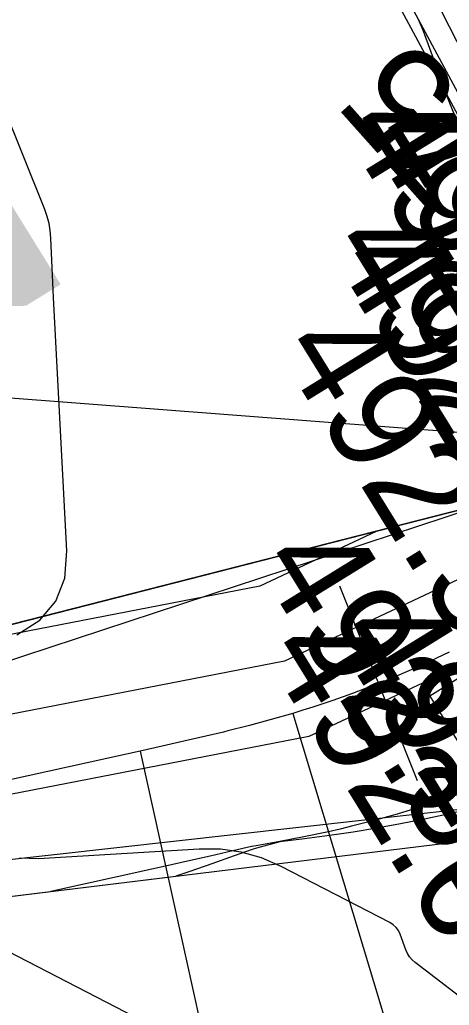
# Model space of a CAD drawing. Extents: x -636600 to -628587, y -1090963 to -1085869.
# Drawn here: x -629311.13 to -629302.94, y -1085989.59 to -1085970.78 of the extents above; entities that cross this region are included whole.
import ezdxf

# ---------------------------------------------------------------- set-up
doc = ezdxf.new("R2010")
doc.units = 0
for name, color, linetype in [('01_OBVOD PÚ', 7, 'Continuous'), ('01_PARCELY_NÁVRH_PC', 7, 'Continuous'), ('03_PC_OBJEKTY_STAV', 7, 'Continuous'), ('07_OCH_P A POPISY TI', 7, 'Continuous'), ('07_VODOVOD', 7, 'Continuous'), ('23', 7, 'Continuous'), ('40', 7, 'Continuous'), ('41', 7, 'Continuous'), ('52', 7, 'Continuous'), ('53', 7, 'Continuous'), ('Ex_Major Contours', 7, 'Continuous'), ('Ex_Minor Contours', 7, 'Continuous'), ('HEKTOMETRY100', 7, 'Continuous'), ('HL_BODY', 7, 'Continuous'), ('koty_vše', 7, 'Continuous'), ('POLOMERY', 7, 'Continuous'), ('situace_osa', 7, 'Continuous'), ('situace_těleso', 7, 'Continuous'), ('situace_vozovka', 7, 'Continuous')]:
    doc.layers.add(name, color=color, linetype=linetype)

msp = doc.modelspace()

# ---------------------------------------------------------------- linework, layer by layer
at = {"layer": '01_OBVOD PÚ'}
msp.add_lwpolyline([(-629155.01, -1085907.367), (-629156.256, -1085907.727), (-629165.804, -1085910.346), (-629173.347, -1085912.35), (-629177.805, -1085913.411), (-629195.991, -1085915.596), (-629203.29, -1085916.168), (-629208.252, -1085915.919), (-629220.17, -1085915.312), (-629224.699, -1085915.078), (-629231.201, -1085923.503), (-629240.071, -1085935.001), (-629245.493, -1085941.466), (-629252.697, -1085948.984), (-629257.046, -1085952.941), (-629267.93, -1085960.629), (-629269.557, -1085961.458), (-629278.874, -1085966.203), (-629292.164, -1085971.594), (-629296.97, -1085973.575), (-629300.843, -1085975.792), (-629302.092, -1085979.972), (-629318.438, -1085984.147)], dxfattribs=at)
at = {"layer": '01_PARCELY_NÁVRH_PC'}
msp.add_lwpolyline([(-629316.364, -1085988.132), (-629296.619, -1085985.712), (-629293.491, -1085977.856), (-629280.741, -1085972.694), (-629268.115, -1085966.609), (-629260.726, -1085963.048), (-629250.835, -1085955.574), (-629239.092, -1085942.609), (-629224.409, -1085923.812), (-629231.201, -1085923.503), (-629240.071, -1085935.001), (-629245.493, -1085941.466), (-629252.697, -1085948.984), (-629257.046, -1085952.941), (-629267.93, -1085960.629), (-629269.557, -1085961.458), (-629278.874, -1085966.203), (-629292.164, -1085971.594), (-629296.97, -1085973.575), (-629300.843, -1085975.792), (-629302.092, -1085979.972), (-629318.438, -1085984.147)], dxfattribs=at)
at = {"layer": '07_OCH_P A POPISY TI'}
for points in [[(-629295.678, -1085979.789), (-629305.614, -1085984.463), (-629337.631, -1085990.68), (-629358.03, -1085995.225), (-629365.279, -1085996.178), (-629383.858, -1085995.443), (-629407.935, -1085997.441), (-629439.803, -1086001.3)], [(-629304.332, -1085980.545), (-629306.553, -1085981.589), (-629314.354, -1085983.104)]]:
    msp.add_lwpolyline(points, dxfattribs=at)
at = {"layer": '07_VODOVOD'}
msp.add_lwpolyline([(-629294.765, -1085977.701), (-629306.083, -1085983.026), (-629337.937, -1085989.211), (-629358.291, -1085993.747), (-629365.347, -1085994.674), (-629383.891, -1085993.941), (-629408.087, -1085995.948), (-629440.011, -1085999.814)], dxfattribs=at)
at = {"layer": '23'}
for p, q in [((-629306.973, -1085964.766), (-629301.014, -1085975.895)), ((-629306.797, -1085964.671), (-629300.838, -1085975.8)), ((-629302.092, -1085979.972), (-629316.498, -1085983.653))]:
    msp.add_line(p, q, dxfattribs=at)
at = {"layer": '40'}
for p, q in [((-629316.336, -1085984.658), (-629302.092, -1085979.972)), ((-629302.33, -1085985.809), (-629316.622, -1085987.41))]:
    msp.add_line(p, q, dxfattribs=at)
at = {"layer": '41'}
msp.add_line((-629300.377, -1085975.938), (-629306.174, -1085964.557), dxfattribs=at)
at = {"layer": '52'}
msp.add_lwpolyline([(-629303.312, -1085983.688), (-629302.786, -1085984.539), (-629301.935, -1085984.013), (-629302.461, -1085983.162)], close=True, dxfattribs=at)
at = {"layer": '53'}
msp.add_line((-629287.29, -1085979.843), (-629318.944, -1085977.422), dxfattribs=at)
at = {"layer": 'Ex_Major Contours'}
msp.add_lwpolyline([(-629303.539, -1085970.754), (-629303.493, -1085970.857), (-629303.449, -1085970.96), (-629303.409, -1085971.065), (-629303.218, -1085971.585), (-629303.197, -1085971.642), (-629303.177, -1085971.699), (-629303.156, -1085971.756), (-629303.136, -1085971.814), (-629303.055, -1085972.043), (-629303.035, -1085972.101), (-629303.014, -1085972.158), (-629302.992, -1085972.215), (-629302.97, -1085972.271), (-629301.72, -1085975.404)], dxfattribs=at)
at = {"layer": 'Ex_Minor Contours'}
for points in [[(-629311.187, -1085982.519), (-629310.747, -1085982.238), (-629310.441, -1085981.878), (-629310.27, -1085981.437), (-629310.232, -1085980.917), (-629310.484, -1085976.081), (-629310.491, -1085975.939), (-629310.498, -1085975.798), (-629310.505, -1085975.656), (-629310.511, -1085975.514), (-629310.535, -1085974.947), (-629310.547, -1085974.806), (-629310.57, -1085974.668), (-629310.605, -1085974.533), (-629310.652, -1085974.4), (-629311.449, -1085972.403)], [(-629292.573, -1085997.23), (-629303.588, -1085988.775), (-629303.646, -1085988.723), (-629303.695, -1085988.666), (-629303.736, -1085988.601), (-629303.768, -1085988.53), (-629303.878, -1085988.234), (-629303.91, -1085988.165), (-629303.954, -1085988.105), (-629304.008, -1085988.054), (-629304.073, -1085988.013), (-629306.145, -1085986.943), (-629306.519, -1085986.779), (-629306.905, -1085986.67), (-629307.302, -1085986.614), (-629307.71, -1085986.611), (-629310.768, -1085986.793), (-629311.132, -1085986.782)], [(-629306.493, -1085991.075), (-629312.474, -1085987.985)]]:
    msp.add_lwpolyline(points, dxfattribs=at)
at = {"layer": 'HEKTOMETRY100'}
msp.add_lwpolyline([(-629303.545, -1085985.306), (-629305.024, -1085981.59)], dxfattribs=at)
at = {"layer": 'HL_BODY'}
for points in [[(-629305.922, -1085984.019), (-629303.043, -1085993.596)], [(-629308.834, -1085984.738), (-629306.68, -1085994.503)]]:
    msp.add_lwpolyline(points, dxfattribs=at)
at = {"layer": 'POLOMERY'}
for points in [[(-629305.922, -1085984.019), (-629303.043, -1085993.596)], [(-629308.834, -1085984.738), (-629306.68, -1085994.503)]]:
    msp.add_lwpolyline(points, dxfattribs=at)
at = {"layer": 'situace_osa'}
msp.add_lwpolyline([(-629302.938, -1085982.854), (-629303.3, -1085983.025), (-629303.666, -1085983.19), (-629304.035, -1085983.347), (-629304.285, -1085983.448), (-629304.407, -1085983.496), (-629304.782, -1085983.638), (-629305.159, -1085983.773), (-629305.54, -1085983.9), (-629305.728, -1085983.959), (-629305.922, -1085984.019), (-629306.334, -1085984.138), (-629306.748, -1085984.25), (-629307.163, -1085984.355), (-629307.245, -1085984.375), (-629307.58, -1085984.455), (-629307.997, -1085984.552), (-629308.416, -1085984.645), (-629308.834, -1085984.738), (-629309.093, -1085984.795), (-629313.976, -1085985.872)], dxfattribs=at)
at = {"layer": 'situace_těleso'}
for points in [[(-629319.476, -1085984.379), (-629318.438, -1085984.147), (-629302.092, -1085979.972), (-629301.462, -1085977.861)], [(-629302.508, -1085985.836), (-629302.961, -1085985.941), (-629303.266, -1085986.008), (-629303.414, -1085986.039), (-629303.866, -1085986.129), (-629304.318, -1085986.211), (-629304.77, -1085986.285), (-629304.992, -1085986.319), (-629305.221, -1085986.352), (-629305.699, -1085986.415), (-629306.169, -1085986.469), (-629306.612, -1085986.591), (-629306.699, -1085986.615), (-629307.043, -1085986.741), (-629307.466, -1085986.891), (-629307.885, -1085987.035), (-629308.152, -1085987.125)], [(-629347.119, -1085995.038), (-629316.364, -1085988.132), (-629308.152, -1085987.125)]]:
    msp.add_lwpolyline(points, dxfattribs=at)
at = {"layer": 'situace_vozovka'}
for points in [[(-629314.573, -1085983.164), (-629302.092, -1085979.972), (-629301.478, -1085977.916)], [(-629302.644, -1085985.526), (-629303.072, -1085985.673), (-629303.362, -1085985.768), (-629303.502, -1085985.812), (-629303.935, -1085985.942), (-629304.369, -1085986.063), (-629304.805, -1085986.175), (-629305.021, -1085986.227), (-629305.243, -1085986.278), (-629305.709, -1085986.377), (-629306.169, -1085986.466), (-629306.623, -1085986.546), (-629306.712, -1085986.561), (-629307.065, -1085986.646), (-629307.499, -1085986.746), (-629307.928, -1085986.842), (-629308.35, -1085986.935), (-629308.609, -1085986.992), (-629310.538, -1085987.418)], [(-629344.697, -1085994.494), (-629316.364, -1085988.132), (-629310.538, -1085987.418)]]:
    msp.add_lwpolyline(points, dxfattribs=at)

# ---------------------------------------------------------------- texts
at = {"layer": '03_PC_OBJEKTY_STAV'}
msp.add_text('Z7', height=7.5, rotation=301.7087, dxfattribs=at).set_placement((-629322.616, -1085970.246))
at = {"layer": 'koty_vše'}
for s, p in [('492.46', (-629305.014, -1085972.846)), ('492.33', (-629304.524, -1085973.031)), ('492.34', (-629305.295, -1085975.094)), ('492.34', (-629305.153, -1085975.418)), ('492.54', (-629306.24, -1085977.065)), ('492.51', (-629306.647, -1085981.144)), ('492.49', (-629305.178, -1085982.512)), ('492.64', (-629306.507, -1085982.854))]:
    msp.add_text(s, height=2, rotation=301.7087, dxfattribs=at).set_placement(p)
at = {"layer": 'POLOMERY'}
msp.add_text('7,75', height=2, rotation=131.7052, dxfattribs=at).set_placement((-629300.193, -1085974.938))

doc.saveas('drawing.dxf')
